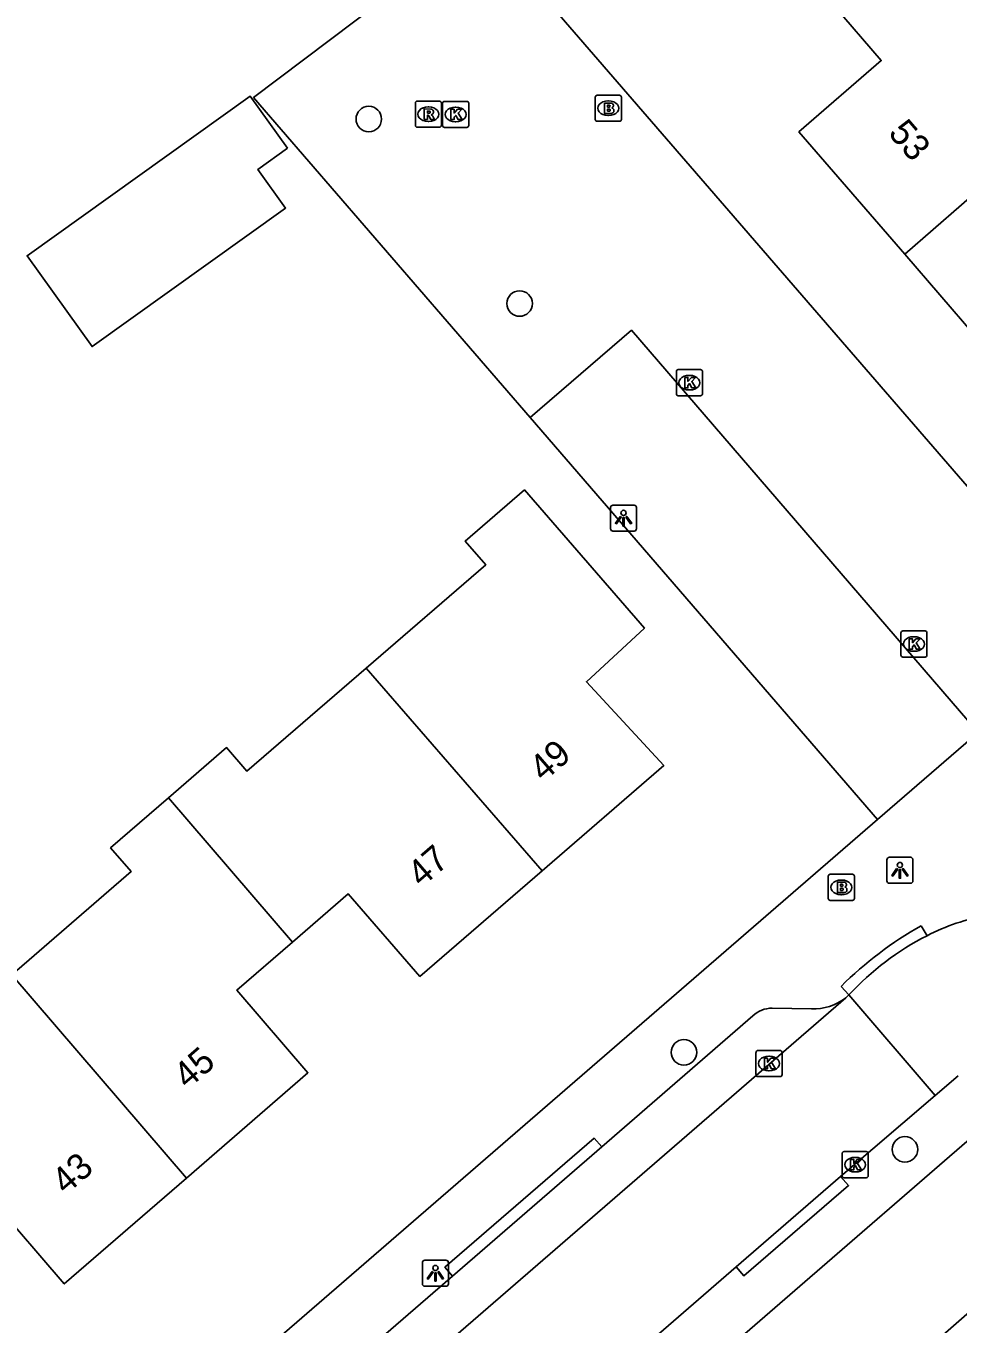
# Model space of a CAD drawing. Extents: x 157321 to 158827, y 386650 to 388532.
# Drawn here: x 157797.83 to 157833.56, y 388108.64 to 388158.38 of the extents above; entities that cross this region are included whole.
import ezdxf

# ---------------------------------------------------------------- set-up
doc = ezdxf.new("R2010")
doc.units = 0
for name, color, linetype in [('IMGEO_Boom', 7, 'Continuous'), ('IMGEO_Brandkraan', 7, 'Continuous'), ('IMGEO_Kolk', 7, 'Continuous'), ('IMGEO_Lichtpunt', 7, 'Continuous'), ('IMGEO_Pand', 7, 'Continuous'), ('IMGEO_Pand_nummerreeks', 7, 'Continuous'), ('IMGEO_Parkeervlak_open', 7, 'Continuous'), ('IMGEO_Rijbaan_lokaal_open', 7, 'Continuous'), ('IMGEO_Rioolput', 7, 'Continuous'), ('IMGEO_Voetpad_open', 7, 'Continuous')]:
    doc.layers.add(name, color=color, linetype=linetype)

msp = doc.modelspace()

# ---------------------------------------------------------------- linework, layer by layer
at = {"layer": 'IMGEO_Boom'}
for centre in [(157810.973, 388154.811), (157816.753, 388147.743), (157823.052, 388119.054), (157831.524, 388115.336)]:
    msp.add_circle(centre, 0.489, dxfattribs=at)
at = {"layer": 'IMGEO_Brandkraan'}
for p, q in [((157819.654, 388154.799), (157819.654, 388155.651)), ((157819.729, 388155.725), (157820.581, 388155.725)), ((157820.142, 388155.505), (157820.167, 388155.505)), ((157820.655, 388155.651), (157820.655, 388154.799)), ((157820.165, 388154.945), (157820.14, 388154.945)), ((157820.581, 388154.725), (157819.729, 388154.725)), ((157828.586, 388124.949), (157828.586, 388125.801)), ((157828.661, 388125.875), (157829.513, 388125.875)), ((157829.074, 388125.655), (157829.099, 388125.655)), ((157829.587, 388125.801), (157829.587, 388124.949)), ((157829.097, 388125.095), (157829.072, 388125.095)), ((157829.513, 388124.875), (157828.661, 388124.875))]:
    msp.add_line(p, q, dxfattribs=at)
for points in [[(157819.654, 388154.799), (157819.654, 388155.651)], [(157819.729, 388155.725), (157820.581, 388155.725)], [(157820.002, 388155.425), (157820.002, 388155.025), (157820.215, 388155.025)], [(157820.233, 388155.425), (157820.002, 388155.425)], [(157820.655, 388155.651), (157820.655, 388154.799)], [(157820.181, 388155.344), (157820.127, 388155.344), (157820.127, 388155.268)], [(157820.127, 388155.268), (157820.18, 388155.268)], [(157820.189, 388155.192), (157820.127, 388155.192), (157820.127, 388155.111)], [(157820.127, 388155.111), (157820.189, 388155.111)], [(157820.581, 388154.725), (157819.729, 388154.725)], [(157828.586, 388124.949), (157828.586, 388125.801)], [(157828.661, 388125.875), (157829.513, 388125.875)], [(157828.934, 388125.575), (157828.934, 388125.175), (157829.147, 388125.175)], [(157829.165, 388125.575), (157828.934, 388125.575)], [(157829.587, 388125.801), (157829.587, 388124.949)], [(157829.113, 388125.494), (157829.059, 388125.494), (157829.059, 388125.418)], [(157829.059, 388125.418), (157829.112, 388125.418)], [(157829.121, 388125.342), (157829.059, 388125.342), (157829.059, 388125.261)], [(157829.059, 388125.261), (157829.121, 388125.261)], [(157829.513, 388124.875), (157828.661, 388124.875)]]:
    msp.add_lwpolyline(points, dxfattribs=at)
for centre, radius, start, end in [((157819.731, 388155.649), 0.0765, 91.552, 178.448), ((157819.731, 388155.649), 0.0765, 91.552, 178.448), ((157820.237, 388155.28), 0.145, 59.4692, 91.5367), ((157820.262, 388155.327), 0.0922, 285.5137, 58.1501), ((157820.579, 388155.649), 0.0765, 1.552, 88.448), ((157820.579, 388155.649), 0.0765, 1.552, 88.448), ((157820.182, 388155.306), 0.0379, 267.8285, 90.9355), ((157820.19, 388155.151), 0.0404, 269.8759, 90.5077), ((157820.221, 388155.276), 0.251, 268.6676, 293.5347), ((157820.267, 388155.135), 0.105, 301.3115, 78.989), ((157819.731, 388154.801), 0.0765, 181.552, 268.448), ((157819.731, 388154.801), 0.0765, 181.552, 268.448), ((157820.579, 388154.801), 0.0765, 271.552, 358.448), ((157820.579, 388154.801), 0.0765, 271.552, 358.448), ((157828.663, 388125.799), 0.0765, 91.552, 178.448), ((157828.663, 388125.799), 0.0765, 91.552, 178.448), ((157829.169, 388125.43), 0.145, 59.4692, 91.5367), ((157829.194, 388125.477), 0.0922, 285.5137, 58.1501), ((157829.511, 388125.799), 0.0765, 1.552, 88.448), ((157829.511, 388125.799), 0.0765, 1.552, 88.448), ((157829.114, 388125.456), 0.0379, 267.8285, 90.9355), ((157829.122, 388125.301), 0.0404, 269.8759, 90.5077), ((157829.153, 388125.426), 0.251, 268.6676, 293.5347), ((157829.199, 388125.285), 0.105, 301.3115, 78.989), ((157828.663, 388124.951), 0.0765, 181.552, 268.448), ((157828.663, 388124.951), 0.0765, 181.552, 268.448), ((157829.511, 388124.951), 0.0765, 271.552, 358.448), ((157829.511, 388124.951), 0.0765, 271.552, 358.448)]:
    msp.add_arc(centre, radius, start, end, dxfattribs=at)
for centre, major_axis, ratio, start_param, end_param in [((157820.141, 388155.225), (-0.387, 0.002), 0.722429, 4.712389, 7.853982), ((157820.166, 388155.225), (-0.39, 0.002), 0.717154, 1.570796, 4.712389), ((157829.073, 388125.375), (-0.387, 0.002), 0.722429, 4.712389, 7.853982), ((157829.098, 388125.375), (-0.39, 0.002), 0.717154, 1.570796, 4.712389)]:
    msp.add_ellipse(centre, major_axis=major_axis, ratio=ratio, start_param=start_param, end_param=end_param, dxfattribs=at)
at = {"layer": 'IMGEO_Kolk'}
for p, q in [((157813.801, 388154.563), (157813.801, 388155.415)), ((157813.876, 388155.489), (157814.728, 388155.489)), ((157814.802, 388155.415), (157814.802, 388154.563)), ((157814.289, 388155.269), (157814.314, 388155.269)), ((157814.728, 388154.489), (157813.876, 388154.489)), ((157814.312, 388154.709), (157814.287, 388154.709)), ((157822.763, 388144.285), (157822.763, 388145.137)), ((157822.838, 388145.211), (157823.69, 388145.211)), ((157823.251, 388144.991), (157823.276, 388144.991)), ((157823.764, 388145.137), (157823.764, 388144.285)), ((157823.69, 388144.211), (157822.838, 388144.211)), ((157823.274, 388144.431), (157823.249, 388144.431)), ((157831.368, 388134.273), (157831.368, 388135.125)), ((157831.443, 388135.199), (157832.295, 388135.199)), ((157832.369, 388135.125), (157832.369, 388134.273)), ((157831.856, 388134.979), (157831.881, 388134.979)), ((157832.295, 388134.199), (157831.443, 388134.199)), ((157831.879, 388134.419), (157831.854, 388134.419)), ((157825.89, 388119.125), (157826.742, 388119.125)), ((157825.815, 388118.199), (157825.815, 388119.051)), ((157826.303, 388118.905), (157826.328, 388118.905)), ((157826.816, 388119.051), (157826.816, 388118.199)), ((157826.742, 388118.125), (157825.89, 388118.125)), ((157826.326, 388118.345), (157826.301, 388118.345)), ((157829.115, 388114.324), (157829.115, 388115.176)), ((157829.19, 388115.25), (157830.042, 388115.25)), ((157830.116, 388115.176), (157830.116, 388114.324)), ((157829.603, 388115.03), (157829.628, 388115.03)), ((157830.042, 388114.25), (157829.19, 388114.25)), ((157829.626, 388114.47), (157829.601, 388114.47))]:
    msp.add_line(p, q, dxfattribs=at)
for points in [[(157813.801, 388154.563), (157813.801, 388155.415)], [(157813.876, 388155.489), (157814.728, 388155.489)], [(157814.802, 388155.415), (157814.802, 388154.563)], [(157814.122, 388155.189), (157814.245, 388155.189), (157814.245, 388155.038), (157814.375, 388155.189), (157814.539, 388155.189), (157814.393, 388155.038), (157814.546, 388154.789), (157814.394, 388154.789), (157814.309, 388154.953), (157814.245, 388154.886), (157814.245, 388154.789), (157814.122, 388154.789), (157814.122, 388155.189)], [(157814.728, 388154.489), (157813.876, 388154.489)], [(157822.763, 388144.285), (157822.763, 388145.137)], [(157822.838, 388145.211), (157823.69, 388145.211)], [(157823.764, 388145.137), (157823.764, 388144.285)], [(157823.084, 388144.911), (157823.207, 388144.911), (157823.207, 388144.76), (157823.337, 388144.911), (157823.501, 388144.911), (157823.355, 388144.76), (157823.508, 388144.511), (157823.356, 388144.511), (157823.271, 388144.675), (157823.207, 388144.608), (157823.207, 388144.511), (157823.084, 388144.511), (157823.084, 388144.911)], [(157823.69, 388144.211), (157822.838, 388144.211)], [(157831.368, 388134.273), (157831.368, 388135.125)], [(157831.443, 388135.199), (157832.295, 388135.199)], [(157832.369, 388135.125), (157832.369, 388134.273)], [(157831.689, 388134.899), (157831.812, 388134.899), (157831.812, 388134.748), (157831.942, 388134.899), (157832.106, 388134.899), (157831.96, 388134.748), (157832.113, 388134.499), (157831.961, 388134.499), (157831.876, 388134.663), (157831.812, 388134.596), (157831.812, 388134.499), (157831.689, 388134.499), (157831.689, 388134.899)], [(157832.295, 388134.199), (157831.443, 388134.199)], [(157825.89, 388119.125), (157826.742, 388119.125)], [(157825.815, 388118.199), (157825.815, 388119.051)], [(157826.136, 388118.825), (157826.259, 388118.825), (157826.259, 388118.674), (157826.389, 388118.825), (157826.553, 388118.825), (157826.407, 388118.674), (157826.56, 388118.425), (157826.408, 388118.425), (157826.323, 388118.589), (157826.259, 388118.522), (157826.259, 388118.425), (157826.136, 388118.425), (157826.136, 388118.825)], [(157826.816, 388119.051), (157826.816, 388118.199)], [(157826.742, 388118.125), (157825.89, 388118.125)], [(157829.115, 388114.324), (157829.115, 388115.176)], [(157829.19, 388115.25), (157830.042, 388115.25)], [(157830.116, 388115.176), (157830.116, 388114.324)], [(157829.436, 388114.95), (157829.559, 388114.95), (157829.559, 388114.799), (157829.689, 388114.95), (157829.853, 388114.95), (157829.707, 388114.799), (157829.86, 388114.55), (157829.708, 388114.55), (157829.623, 388114.714), (157829.559, 388114.647), (157829.559, 388114.55), (157829.436, 388114.55), (157829.436, 388114.95)], [(157830.042, 388114.25), (157829.19, 388114.25)]]:
    msp.add_lwpolyline(points, dxfattribs=at)
for centre, start, end in [((157813.878, 388155.413), 91.552, 178.448), ((157813.878, 388155.413), 91.552, 178.448), ((157814.726, 388155.413), 1.552, 88.448), ((157814.726, 388155.413), 1.552, 88.448), ((157813.878, 388154.565), 181.552, 268.448), ((157813.878, 388154.565), 181.552, 268.448), ((157814.726, 388154.565), 271.552, 358.448), ((157814.726, 388154.565), 271.552, 358.448), ((157822.84, 388145.135), 91.552, 178.448), ((157822.84, 388145.135), 91.552, 178.448), ((157823.688, 388145.135), 1.552, 88.448), ((157823.688, 388145.135), 1.552, 88.448), ((157822.84, 388144.287), 181.552, 268.448), ((157822.84, 388144.287), 181.552, 268.448), ((157823.688, 388144.287), 271.552, 358.448), ((157823.688, 388144.287), 271.552, 358.448), ((157831.445, 388135.123), 91.552, 178.448), ((157831.445, 388135.123), 91.552, 178.448), ((157832.293, 388135.123), 1.552, 88.448), ((157832.293, 388135.123), 1.552, 88.448), ((157831.445, 388134.275), 181.552, 268.448), ((157831.445, 388134.275), 181.552, 268.448), ((157832.293, 388134.275), 271.552, 358.448), ((157832.293, 388134.275), 271.552, 358.448), ((157825.892, 388119.049), 91.552, 178.448), ((157825.892, 388119.049), 91.552, 178.448), ((157826.74, 388119.049), 1.552, 88.448), ((157826.74, 388119.049), 1.552, 88.448), ((157825.892, 388118.201), 181.552, 268.448), ((157825.892, 388118.201), 181.552, 268.448), ((157826.74, 388118.201), 271.552, 358.448), ((157826.74, 388118.201), 271.552, 358.448), ((157829.192, 388115.174), 91.552, 178.448), ((157829.192, 388115.174), 91.552, 178.448), ((157830.04, 388115.174), 1.552, 88.448), ((157830.04, 388115.174), 1.552, 88.448), ((157829.192, 388114.326), 181.552, 268.448), ((157829.192, 388114.326), 181.552, 268.448), ((157830.04, 388114.326), 271.552, 358.448), ((157830.04, 388114.326), 271.552, 358.448)]:
    msp.add_arc(centre, 0.0765, start, end, dxfattribs=at)
for centre, major_axis, ratio, start_param, end_param in [((157814.288, 388154.989), (-0.387, 0.002), 0.722429, 4.712389, 7.853982), ((157814.313, 388154.989), (-0.39, 0.002), 0.717154, 1.570796, 4.712389), ((157823.25, 388144.711), (-0.387, 0.002), 0.722429, 4.712389, 7.853982), ((157823.275, 388144.711), (-0.39, 0.002), 0.717154, 1.570796, 4.712389), ((157831.855, 388134.699), (-0.387, 0.002), 0.722429, 4.712389, 7.853982), ((157831.88, 388134.699), (-0.39, 0.002), 0.717154, 1.570796, 4.712389), ((157826.302, 388118.625), (-0.387, 0.002), 0.722429, 4.712389, 7.853982), ((157826.327, 388118.625), (-0.39, 0.002), 0.717154, 1.570796, 4.712389), ((157829.602, 388114.75), (-0.387, 0.002), 0.722429, 4.712389, 7.853982), ((157829.627, 388114.75), (-0.39, 0.002), 0.717154, 1.570796, 4.712389)]:
    msp.add_ellipse(centre, major_axis=major_axis, ratio=ratio, start_param=start_param, end_param=end_param, dxfattribs=at)
at = {"layer": 'IMGEO_Lichtpunt'}
for p, q in [((157821.141, 388140.019), (157820.333, 388140.019)), ((157821.141, 388140.019), (157820.333, 388140.019)), ((157820.239, 388139.924), (157820.239, 388139.117)), ((157820.239, 388139.924), (157820.239, 388139.117)), ((157821.235, 388139.117), (157821.235, 388139.924)), ((157821.235, 388139.117), (157821.235, 388139.924)), ((157820.333, 388139.023), (157821.141, 388139.023)), ((157820.333, 388139.023), (157821.141, 388139.023)), ((157830.833, 388126.433), (157830.833, 388125.626)), ((157830.833, 388126.433), (157830.833, 388125.626)), ((157831.735, 388126.528), (157830.927, 388126.528)), ((157831.735, 388126.528), (157830.927, 388126.528)), ((157831.829, 388125.626), (157831.829, 388126.433)), ((157831.829, 388125.626), (157831.829, 388126.433)), ((157830.927, 388125.532), (157831.735, 388125.532)), ((157830.927, 388125.532), (157831.735, 388125.532)), ((157813.029, 388110.994), (157813.029, 388110.187)), ((157813.029, 388110.994), (157813.029, 388110.187)), ((157813.931, 388111.089), (157813.123, 388111.089)), ((157813.931, 388111.089), (157813.123, 388111.089)), ((157814.025, 388110.187), (157814.025, 388110.994)), ((157814.025, 388110.187), (157814.025, 388110.994)), ((157813.123, 388110.093), (157813.931, 388110.093)), ((157813.123, 388110.093), (157813.931, 388110.093))]:
    msp.add_line(p, q, dxfattribs=at)
for points in [[(157820.613, 388139.588), (157820.652, 388139.56), (157820.464, 388139.298), (157820.426, 388139.325), (157820.613, 388139.588)], [(157820.715, 388139.54), (157820.762, 388139.54), (157820.762, 388139.218), (157820.715, 388139.218), (157820.715, 388139.54)], [(157820.825, 388139.56), (157820.863, 388139.587), (157821.05, 388139.325), (157821.011, 388139.297), (157820.825, 388139.56)], [(157831.207, 388126.097), (157831.246, 388126.069), (157831.058, 388125.807), (157831.02, 388125.834), (157831.207, 388126.097)], [(157831.309, 388126.049), (157831.356, 388126.049), (157831.356, 388125.727), (157831.309, 388125.727), (157831.309, 388126.049)], [(157831.419, 388126.069), (157831.457, 388126.096), (157831.644, 388125.834), (157831.605, 388125.806), (157831.419, 388126.069)], [(157813.403, 388110.658), (157813.442, 388110.63), (157813.254, 388110.368), (157813.216, 388110.395), (157813.403, 388110.658)], [(157813.615, 388110.63), (157813.653, 388110.657), (157813.84, 388110.395), (157813.801, 388110.367), (157813.615, 388110.63)], [(157813.505, 388110.61), (157813.552, 388110.61), (157813.552, 388110.288), (157813.505, 388110.288), (157813.505, 388110.61)]]:
    msp.add_lwpolyline(points, dxfattribs=at)
for centre in [(157820.738, 388139.722), (157831.332, 388126.231), (157813.528, 388110.792)]:
    msp.add_circle(centre, 0.0994, dxfattribs=at)
for centre, start, end in [((157820.333, 388139.924), 90, 180), ((157820.333, 388139.924), 90, 180), ((157821.141, 388139.924), 0, 90), ((157821.141, 388139.924), 0, 90), ((157820.333, 388139.117), 180, 270), ((157820.333, 388139.117), 180, 270), ((157821.141, 388139.117), 270, 0), ((157821.141, 388139.117), 270, 360), ((157830.927, 388126.433), 90, 180), ((157830.927, 388126.433), 90, 180), ((157831.735, 388126.433), 0, 90), ((157831.735, 388126.433), 0, 90), ((157830.927, 388125.626), 180, 270), ((157830.927, 388125.626), 180, 270), ((157831.735, 388125.626), 270, 0), ((157831.735, 388125.626), 270, 360), ((157813.123, 388110.994), 90, 180), ((157813.123, 388110.994), 90, 180), ((157813.931, 388110.994), 0, 90), ((157813.931, 388110.994), 0, 90), ((157813.123, 388110.187), 180, 270), ((157813.123, 388110.187), 180, 270), ((157813.931, 388110.187), 270, 0), ((157813.931, 388110.187), 270, 360)]:
    msp.add_arc(centre, 0.0946, start, end, dxfattribs=at)
at = {"layer": 'IMGEO_Pand'}
for points in [[(157831.515, 388149.629), (157827.46, 388154.32), (157830.616, 388157.051), (157828.781, 388159.174)], [(157839.168, 388156.192), (157839.12, 388156.248), (157831.515, 388149.629)], [(157807.858, 388153.694), (157806.722, 388152.881), (157807.781, 388151.401), (157800.367, 388146.095), (157797.877, 388149.575), (157806.426, 388155.694), (157807.858, 388153.694)], [(157840.536, 388145.55), (157838.689, 388147.695), (157835.55, 388144.96), (157831.515, 388149.629)], [(157810.869, 388133.768), (157815.457, 388137.733), (157814.673, 388138.64), (157816.94, 388140.6), (157821.54, 388135.3), (157819.318, 388133.25), (157822.28, 388130.04), (157817.616, 388126.01)], [(157803.298, 388128.809), (157805.52, 388130.729), (157806.304, 388129.822), (157810.869, 388133.768)], [(157810.869, 388133.768), (157817.616, 388126.01)], [(157797.286, 388122.028), (157801.859, 388125.981), (157801.076, 388126.888), (157803.298, 388128.809)], [(157803.298, 388128.809), (157808.048, 388123.278)], [(157817.616, 388126.01), (157812.93, 388121.96), (157810.186, 388125.126), (157808.048, 388123.278)], [(157808.048, 388123.278), (157805.919, 388121.437), (157808.64, 388118.27), (157803.981, 388114.235)], [(157797.286, 388122.028), (157803.981, 388114.235)], [(157803.981, 388114.235), (157799.3, 388110.18), (157796.561, 388113.347), (157794.431, 388111.506)], [(157850.423, 388103.855), (157848.972, 388102.601), (157839.94, 388113.06), (157834.983, 388108.803), (157834.41, 388109.47), (157830.02, 388105.64), (157830.592, 388104.975)]]:
    msp.add_lwpolyline(points, dxfattribs=at)
at = {"layer": 'IMGEO_Parkeervlak_open'}
msp.add_lwpolyline([(157830.472, 388127.978), (157817.161, 388143.371)], dxfattribs=at)
at = {"layer": 'IMGEO_Rijbaan_lokaal_open'}
for points in [[(157817.161, 388143.371), (157806.559, 388155.632), (157815.307, 388162.244), (157838.77, 388135.14)], [(157834.333, 388131.311), (157821.037, 388146.717), (157817.161, 388143.371)], [(157829.254, 388121.146), (157779.739, 388078.292)], [(157829.379, 388121.254), (157829.254, 388121.146)], [(157832.679, 388117.404), (157829.379, 388121.254)], [(157833.56, 388118.159), (157832.679, 388117.404)], [(157832.679, 388117.404), (157829.058, 388114.301)], [(157825.059, 388110.83), (157829.058, 388114.301)], [(157825.059, 388110.83), (157818.993, 388105.592)]]:
    msp.add_lwpolyline(points, dxfattribs=at)
for centre, radius, start, end in [((157836.299, 388115.854), 8.615, 100.9295, 117.1063), ((157837.098, 388114.177), 10.472, 116.8125, 137.4823)]:
    msp.add_arc(centre, radius, start, end, dxfattribs=at)
at = {"layer": 'IMGEO_Rioolput'}
for p, q in [((157812.758, 388154.572), (157812.758, 388155.424)), ((157812.833, 388155.498), (157813.685, 388155.498)), ((157813.759, 388155.424), (157813.759, 388154.572)), ((157813.246, 388155.278), (157813.271, 388155.278)), ((157813.685, 388154.498), (157812.833, 388154.498)), ((157813.269, 388154.718), (157813.244, 388154.718))]:
    msp.add_line(p, q, dxfattribs=at)
for points in [[(157812.758, 388154.572), (157812.758, 388155.424)], [(157812.833, 388155.498), (157813.685, 388155.498)], [(157813.759, 388155.424), (157813.759, 388154.572)], [(157813.347, 388155.196), (157813.095, 388155.198), (157813.095, 388154.798)], [(157813.095, 388154.798), (157813.219, 388154.798), (157813.219, 388154.96), (157813.23, 388154.96)], [(157813.273, 388155.117), (157813.219, 388155.117), (157813.219, 388155.036)], [(157813.219, 388155.036), (157813.271, 388155.036)], [(157813.277, 388154.931), (157813.348, 388154.798), (157813.488, 388154.798), (157813.423, 388154.924)], [(157813.685, 388154.498), (157812.833, 388154.498)]]:
    msp.add_lwpolyline(points, dxfattribs=at)
for centre, radius, start, end in [((157812.835, 388155.422), 0.0765, 91.552, 178.448), ((157812.835, 388155.422), 0.0765, 91.552, 178.448), ((157813.683, 388155.422), 0.0765, 1.552, 88.448), ((157813.683, 388155.422), 0.0765, 1.552, 88.448), ((157813.229, 388154.907), 0.0533, 26.0293, 88.6989), ((157813.255, 388155.225), 0.19, 274.7715, 282.9687), ((157813.279, 388155.021), 0.0964, 77.0061, 93.1865), ((157813.293, 388155.078), 0.0378, 276.6634, 79.6772), ((157813.346, 388155.086), 0.109, 350.3612, 89.416), ((157813.344, 388155.086), 0.112, 277.5842, 350.9817), ((157813.328, 388154.871), 0.108, 29.5134, 73.7905), ((157812.835, 388154.574), 0.0765, 181.552, 268.448), ((157812.835, 388154.574), 0.0765, 181.552, 268.448), ((157813.683, 388154.574), 0.0765, 271.552, 358.448), ((157813.683, 388154.574), 0.0765, 271.552, 358.448)]:
    msp.add_arc(centre, radius, start, end, dxfattribs=at)
for centre, major_axis, ratio, start_param, end_param in [((157813.245, 388154.998), (-0.387, 0.002), 0.722429, 4.712389, 7.853982), ((157813.27, 388154.998), (-0.39, 0.002), 0.717154, 1.570796, 4.712389)]:
    msp.add_ellipse(centre, major_axis=major_axis, ratio=ratio, start_param=start_param, end_param=end_param, dxfattribs=at)
at = {"layer": 'IMGEO_Voetpad_open'}
for points in [[(157834.333, 388131.311), (157830.472, 388127.978)], [(157767.688, 388073.658), (157830.472, 388127.978)], [(157832.147, 388123.905), (157832.374, 388123.523)], [(157829.379, 388121.254), (157829.078, 388121.58)], [(157826.43, 388120.745), (157827.938, 388120.723)], [(157819.908, 388115.439), (157825.698, 388120.45)], [(157770.983, 388061.175), (157834.666, 388116.298)], [(157814.176, 388110.478), (157813.894, 388110.821), (157819.613, 388115.763), (157819.908, 388115.439)], [(157819.908, 388115.439), (157814.176, 388110.478)], [(157829.058, 388114.301), (157829.363, 388113.956), (157825.349, 388110.486), (157825.059, 388110.83)], [(157806.342, 388103.693), (157814.176, 388110.478)]]:
    msp.add_lwpolyline(points, dxfattribs=at)
for centre, radius, start, end in [((157839.095, 388111.546), 14.178, 119.3431, 134.9503), ((157828.032, 388122.688), 1.967, 267.2524, 308.3854), ((157826.422, 388119.709), 1.036, 89.5634, 134.336)]:
    msp.add_arc(centre, radius, start, end, dxfattribs=at)

# ---------------------------------------------------------------- texts
at = {"layer": 'IMGEO_Pand_nummerreeks'}
for s, rotation, p in [('53', 310.8402, (157830.849, 388154.253)), ('49', 40.8326, (157817.669, 388129.386)), ('47', 40.8326, (157812.994, 388125.346)), ('45', 40.898, (157804.03, 388117.612)), ('43', 40.898, (157799.36, 388113.567))]:
    msp.add_text(s, height=1, rotation=rotation, dxfattribs=at).set_placement(p)

doc.saveas('drawing.dxf')
